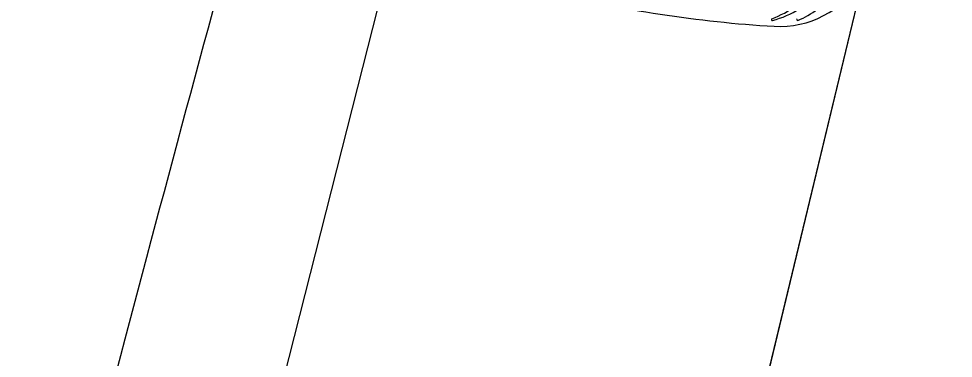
# Model space of a CAD drawing. Extents: x 14104283 to 14128447, y 8633203 to 8671666.
# Drawn here: x 14107506.45 to 14107512.42, y 8639457.5 to 8639459.67 of the extents above; entities that cross this region are included whole.
import ezdxf

# ---------------------------------------------------------------- set-up
doc = ezdxf.new("R2010")
doc.units = 0
for name, color, linetype in [('Cell', 7, 'Continuous'), ('Default', 7, 'Continuous'), ('Terrain', 7, 'Continuous')]:
    doc.layers.add(name, color=color, linetype=linetype)

msp = doc.modelspace()

# ---------------------------------------------------------------- linework, layer by layer
at = {"layer": 'Cell'}
for points in [[(14107506.6566, 8639451.5348), (14107508.6141, 8639459.2343), (14107509.222, 8639461.6257)], [(14107511.427, 8639459.6617), (14107511.427, 8639459.6617), (14107511.427, 8639459.6617)], [(14107511.2648, 8639459.6613), (14107511.2648, 8639459.6613), (14107511.2648, 8639459.6613)]]:
    msp.add_lwpolyline(points, dxfattribs=at)
for centre, radius, start, end in [((14107780.4492, 8639385.6615), 282.6387, 164.327296, 165.732805), ((14107511.3118, 8639460.2228), 0.6003, 266.59747, 328.99379), ((14107511.7463, 8639467.5295), 7.9199, 255.97625, 266.59747), ((14107511.0326, 8639460.2771), 0.6468, 290.66133, 321.67711), ((14107511.1185, 8639460.2348), 0.5919, 284.30754, 321.08934), ((14107511.1837, 8639460.234), 0.6219, 293.03689, 319.53064), ((14107511.2635, 8639459.6668), 0.00572, 117.57071, 283.75391), ((14107511.4257, 8639459.6673), 0.00572, 117.57071, 283.75391)]:
    msp.add_arc(centre, radius, start, end, dxfattribs=at)
at = {"layer": 'Default'}
msp.add_lwpolyline([(14107504.828, 8639427.7165), (14107509.7441, 8639451.2088), (14107515.3684, 8639474.5455), (14107518.7868, 8639473.7944), (14107513.1625, 8639450.4577), (14107508.2465, 8639426.9653)], close=True, dxfattribs=at)
at = {"layer": 'Terrain'}
msp.add_line((14107509.7411, 8639451.1966), (14107520.9927, 8639497.8822), dxfattribs=at)

doc.saveas('drawing.dxf')
